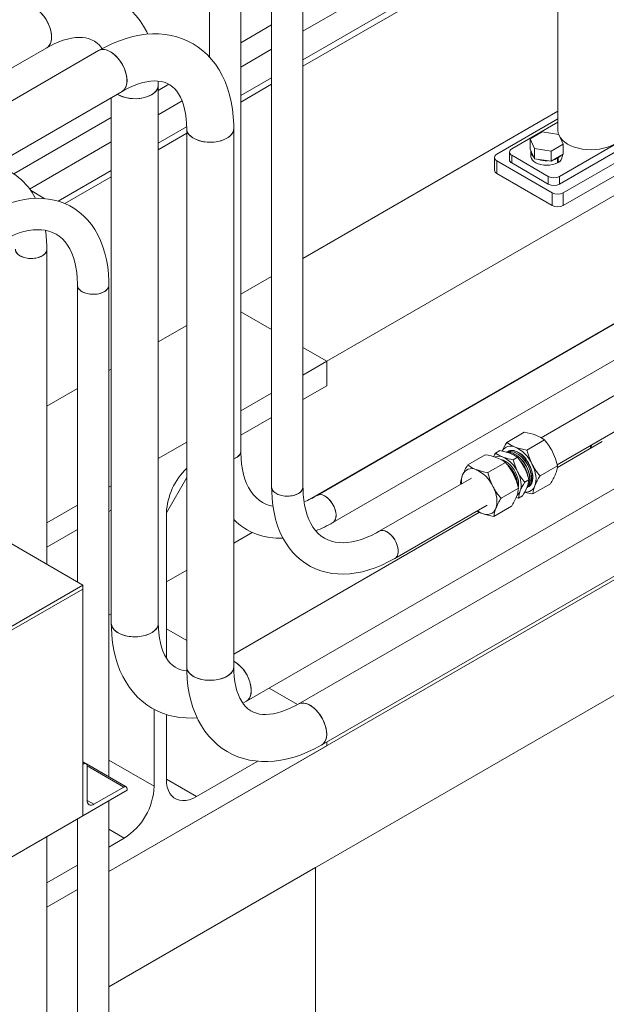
# Model space of a CAD drawing. Header units: millimetres. Extents: x 450 to 25135, y 150 to 17673.
# Tile 433 of 463: x 23046 to 23420, y 12470 to 13097. Entities that reach past the tile are written whole.
import ezdxf

# ---------------------------------------------------------------- set-up
doc = ezdxf.new("R2010")
doc.units = ezdxf.units.MM
doc.linetypes.add('SLD-Centrada-doble', pattern=[12.7, 6.35, -1.27, 1.27, -1.27, 1.27, -1.27])
doc.linetypes.add('SLD-Continua', pattern=[0])
doc.layers.add('COTAS', color=1, linetype='SLD-Continua')
doc.layers.add('OCULTA', color=8, linetype='SLD-Continua')

msp = doc.modelspace()

# ---------------------------------------------------------------- linework, layer by layer
at = {"color": 7, "linetype": 'SLD-Continua', "lineweight": 18, "ltscale": 30}
for p, q in [((23167.42, 13165.3), (23167.42, 13073.53)), ((23187.42, 12822.31), (23187.42, 13165.3)), ((23207.02, 13142.45), (23207.02, 12799.46)), ((23227.02, 12799.46), (23227.02, 13142.45)), ((22087.07, 12515.83), (23063.65, 13079.46)), ((23096.74, 13077.69), (22089.09, 12496.14)), ((23134.79, 13055.69), (23134.76, 13058.27)), ((23134.79, 12712.7), (23134.79, 13055.69)), ((22104.04, 12470.12), (23111.74, 13051.71)), ((23104.79, 13047.71), (23104.79, 12712.7)), ((23152.88, 13027.93), (23152.88, 12684.95)), ((23182.88, 12684.95), (23182.88, 13027.93)), ((23063.68, 12750.14), (23063.68, 12950.97)), ((23083.28, 12928.12), (23083.28, 12738.83)), ((23103.28, 12614.77), (23103.28, 12928.12)), ((23436.23, 12909.73), (23236.06, 12794.2)), ((23521.21, 12913.06), (23378.9, 12830.93)), ((23246.06, 12776.88), (23446.23, 12892.4)), ((23389.16, 12813.76), (23531.2, 12895.74)), ((23417.77, 12828.49), (23389.21, 12812.01)), ((23334.41, 12805.25), (23275.66, 12771.35)), ((23190.93, 12662.94), (23432.76, 12802.51)), ((23465.85, 12800.74), (23224.02, 12661.17)), ((23285.66, 12754.03), (23344.4, 12787.93)), ((23339.62, 12783.39), (23182.88, 12692.93)), ((23239.02, 12635.19), (23480.85, 12774.76)), ((23188.71, 12661.73), (23190.93, 12662.94)), ((23103.28, 11502.06), (23103.28, 12599.58)), ((23083.28, 12588.04), (23083.28, 11502.06)), ((23063.68, 11524.91), (23063.68, 12576.73))]:
    msp.add_line(p, q, dxfattribs=at)
at = {"color": 7, "linetype": 'SLD-Continua', "lineweight": 18, "ltscale": 30, "flags": 128}
for points in [[(23128.13, 13088.15), (23127.45, 13089.62), (23125.4, 13093.29), (23123.13, 13096.71), (23120.65, 13099.86), (23117.98, 13102.75), (23115.12, 13105.36), (23112.09, 13107.69), (23108.91, 13109.74), (23105.58, 13111.51), (23102.11, 13113), (23098.52, 13114.2), (23094.81, 13115.11), (23091, 13115.73), (23087.08, 13116.06), (23083.07, 13116.1), (23078.97, 13115.84), (23074.79, 13115.27), (23070.54, 13114.4), (23066.25, 13113.23), (23061.91, 13111.75), (23057.56, 13109.98), (23053.21, 13107.91), (23048.66, 13105.45)], [(23066.76, 13086.33), (23066.64, 13088.27), (23066.27, 13090.31), (23065.66, 13092.4), (23064.83, 13094.49), (23063.8, 13096.54), (23062.58, 13098.49), (23061.22, 13100.29), (23059.74, 13101.91), (23058.17, 13103.31), (23056.56, 13104.46), (23054.94, 13105.33), (23053.34, 13105.89), (23051.82, 13106.14), (23050.39, 13106.06), (23049.1, 13105.67), (23048.66, 13105.44)], [(23048.66, 13105.45), (23049.72, 13105.91), (23051.09, 13106.14), (23052.57, 13106.05), (23054.14, 13105.65), (23055.75, 13104.93), (23057.37, 13103.92), (23058.97, 13102.64), (23060.49, 13101.13), (23061.92, 13099.41), (23063.21, 13097.53), (23064.34, 13095.53), (23065.27, 13093.45), (23065.99, 13091.36), (23066.48, 13089.28), (23066.73, 13087.29), (23066.73, 13085.41), (23066.48, 13083.7), (23065.99, 13082.2), (23065.27, 13080.93), (23064.34, 13079.94), (23063.65, 13079.46)], [(23063.64, 13079.46), (23063.8, 13079.55), (23064.83, 13080.4), (23065.66, 13081.53), (23066.27, 13082.92), (23066.64, 13084.53), (23066.76, 13086.33)], [(23063.65, 13079.46), (23065.28, 13080.37), (23068.33, 13081.92), (23071.29, 13083.21), (23074.14, 13084.26), (23076.88, 13085.06), (23079.48, 13085.64), (23081.93, 13085.98), (23084.24, 13086.12), (23086.41, 13086.05), (23088.44, 13085.79), (23090.35, 13085.33), (23092.19, 13084.65), (23094, 13083.7), (23095.77, 13082.43), (23097.21, 13081.08), (23098.5, 13079.56), (23098.96, 13078.9)], [(23182.88, 13027.93), (23182.84, 13030.62), (23182.58, 13035.54), (23182.05, 13040.34), (23181.27, 13045.01), (23180.22, 13049.52), (23178.91, 13053.84), (23177.35, 13057.97), (23175.53, 13061.87), (23173.49, 13065.54), (23171.22, 13068.96), (23168.74, 13072.11), (23166.06, 13075), (23163.2, 13077.61), (23160.18, 13079.94), (23156.99, 13081.99), (23153.66, 13083.76), (23150.19, 13085.25), (23146.6, 13086.45), (23142.9, 13087.36), (23139.08, 13087.98), (23135.16, 13088.31), (23131.15, 13088.35), (23127.05, 13088.08), (23122.87, 13087.52), (23118.63, 13086.65), (23114.33, 13085.48), (23110, 13084), (23105.65, 13082.23), (23101.29, 13080.16), (23096.74, 13077.69)], [(23114.84, 13058.58), (23114.72, 13060.52), (23114.35, 13062.56), (23113.74, 13064.65), (23112.91, 13066.74), (23111.88, 13068.79), (23110.67, 13070.73), (23109.31, 13072.54), (23107.82, 13074.16), (23106.26, 13075.56), (23104.64, 13076.71), (23103.02, 13077.57), (23101.43, 13078.14), (23099.9, 13078.39), (23098.47, 13078.31), (23097.18, 13077.92), (23096.74, 13077.69)], [(23096.74, 13077.69), (23097.81, 13078.16), (23099.17, 13078.39), (23100.65, 13078.3), (23102.22, 13077.89), (23103.83, 13077.18), (23105.45, 13076.17), (23107.05, 13074.89), (23108.58, 13073.38), (23110, 13071.66), (23111.3, 13069.78), (23112.42, 13067.77), (23113.36, 13065.7), (23114.08, 13063.6), (23114.57, 13061.53), (23114.81, 13059.54), (23114.81, 13057.66), (23114.57, 13055.95), (23114.08, 13054.45), (23113.36, 13053.18), (23112.42, 13052.19), (23111.74, 13051.71)], [(23108.62, 13049.91), (23110.03, 13049.11), (23111.88, 13048.33), (23113.92, 13047.72), (23116.1, 13047.3), (23118.36, 13047.07), (23120.66, 13047.04), (23122.93, 13047.22), (23125.13, 13047.6), (23127.21, 13048.16), (23129.11, 13048.9), (23130.8, 13049.8), (23132.23, 13050.84), (23133.36, 13051.99), (23134.18, 13053.23), (23134.66, 13054.53), (23134.79, 13055.69)], [(23111.73, 13051.71), (23111.88, 13051.8), (23112.91, 13052.65), (23113.74, 13053.78), (23114.35, 13055.17), (23114.72, 13056.78), (23114.84, 13058.58)], [(23111.74, 13051.71), (23113.36, 13052.62), (23116.41, 13054.17), (23119.37, 13055.46), (23122.23, 13056.51), (23124.96, 13057.31), (23127.56, 13057.88), (23130.02, 13058.23), (23132.33, 13058.37), (23134.49, 13058.3), (23136.52, 13058.04), (23138.44, 13057.58), (23140.28, 13056.9), (23142.08, 13055.95), (23143.86, 13054.68), (23145.29, 13053.33), (23146.58, 13051.81), (23147.75, 13050.12), (23148.92, 13048.03), (23149.94, 13045.73), (23150.82, 13043.21), (23151.56, 13040.47), (23152.14, 13037.52), (23152.56, 13034.36), (23152.81, 13031), (23152.88, 13027.93)], [(23134.79, 13055.69), (23134.79, 13055.52), (23134.57, 13054.2), (23134.01, 13052.92), (23133.11, 13051.7), (23131.9, 13050.57), (23130.4, 13049.56)], [(23152.88, 13027.93), (23153.01, 13026.78), (23153.49, 13025.48), (23154.31, 13024.24), (23155.45, 13023.09), (23156.87, 13022.05), (23158.56, 13021.15), (23160.46, 13020.41), (23162.54, 13019.84), (23164.74, 13019.47), (23167.02, 13019.29), (23169.31, 13019.32), (23171.57, 13019.54), (23173.75, 13019.97), (23175.79, 13020.58), (23177.64, 13021.36), (23179.27, 13022.3), (23180.62, 13023.37), (23181.68, 13024.55), (23182.42, 13025.8), (23182.81, 13027.11), (23182.88, 13027.93)], [(23178.48, 13021.81), (23176.74, 13020.95), (23174.79, 13020.25), (23172.68, 13019.73), (23170.45, 13019.41), (23168.17, 13019.28), (23165.87, 13019.36), (23163.63, 13019.63), (23161.48, 13020.1), (23159.48, 13020.76), (23157.69, 13021.58), (23156.12, 13022.56), (23154.84, 13023.65), (23153.86, 13024.85), (23153.21, 13026.12), (23152.9, 13027.44), (23152.88, 13027.93)], [(23182.88, 13027.93), (23182.88, 13027.77), (23182.66, 13026.45), (23182.09, 13025.17), (23181.19, 13023.95), (23179.98, 13022.82), (23178.48, 13021.81)], [(23103.28, 12928.12), (23103.24, 12930.66), (23102.99, 12935.36), (23102.49, 12939.93), (23101.73, 12944.35), (23100.73, 12948.61), (23099.48, 12952.69), (23097.98, 12956.57), (23096.25, 12960.23), (23094.29, 12963.65), (23092.11, 12966.82), (23089.73, 12969.74), (23087.16, 12972.38), (23084.41, 12974.75), (23081.5, 12976.84), (23078.44, 12978.66), (23075.23, 12980.19), (23071.88, 12981.44), (23068.42, 12982.4), (23064.83, 12983.07), (23061.14, 12983.45), (23057.34, 12983.54), (23053.45, 12983.34), (23049.48, 12982.83), (23045.44, 12982.03), (23041.34, 12980.92), (23037.2, 12979.52), (23033.04, 12977.82), (23028.87, 12975.84), (23024.64, 12973.54)], [(23034.64, 12956.22), (23036.38, 12957.2), (23039.68, 12958.87), (23042.91, 12960.28), (23046.06, 12961.44), (23049.12, 12962.34), (23052.07, 12962.99), (23054.91, 12963.39), (23057.63, 12963.55), (23060.23, 12963.47), (23062.71, 12963.16), (23065.08, 12962.6), (23067.36, 12961.8), (23069.55, 12960.72), (23071.64, 12959.34), (23073.6, 12957.68), (23075.38, 12955.76), (23076.97, 12953.61), (23078.38, 12951.25), (23079.61, 12948.68), (23080.67, 12945.89), (23081.56, 12942.9), (23082.27, 12939.7), (23082.79, 12936.31), (23083.13, 12932.73), (23083.27, 12929.19), (23083.28, 12928.12)], [(23043.68, 12951.07), (23043.82, 12950.01), (23044.31, 12948.95), (23045.14, 12947.97), (23046.28, 12947.09), (23047.69, 12946.35), (23049.31, 12945.78), (23051.09, 12945.39), (23052.97, 12945.21), (23054.87, 12945.24), (23056.72, 12945.47), (23058.47, 12945.9), (23060.05, 12946.52), (23061.39, 12947.29), (23062.46, 12948.2), (23063.21, 12949.21), (23063.61, 12950.28), (23063.68, 12950.97)], [(23060.75, 12946.89), (23059.29, 12946.19), (23057.62, 12945.66), (23055.81, 12945.33), (23053.92, 12945.2), (23052.02, 12945.28), (23050.19, 12945.56), (23048.48, 12946.04), (23046.95, 12946.7), (23045.67, 12947.51), (23044.69, 12948.45), (23044.02, 12949.48), (23043.71, 12950.56), (23043.68, 12950.96)], [(23083.28, 12928.12), (23083.35, 12927.43), (23083.75, 12926.36), (23084.5, 12925.35), (23085.57, 12924.44), (23086.91, 12923.66), (23088.49, 12923.05), (23090.23, 12922.62), (23092.09, 12922.38), (23093.99, 12922.36), (23095.87, 12922.54), (23097.65, 12922.92), (23099.27, 12923.5), (23100.68, 12924.23), (23101.82, 12925.11), (23102.65, 12926.1), (23103.14, 12927.16), (23103.28, 12928.12)], [(23103.28, 12928.12), (23103.25, 12927.7), (23102.94, 12926.62), (23102.27, 12925.59), (23101.28, 12924.66), (23100, 12923.84), (23098.48, 12923.19), (23096.77, 12922.71), (23094.94, 12922.42), (23093.04, 12922.35), (23091.15, 12922.48), (23089.34, 12922.81), (23087.67, 12923.34), (23086.21, 12924.03)], [(23187.42, 12822.32), (23187.35, 12821.62), (23186.95, 12820.55), (23186.2, 12819.54), (23185.13, 12818.64), (23183.79, 12817.86), (23182.88, 12817.47)], [(23207.87, 12787.3), (23205.62, 12787.82), (23203.34, 12788.63), (23201.15, 12789.71), (23199.06, 12791.08), (23197.1, 12792.75), (23195.32, 12794.67), (23193.73, 12796.81), (23192.33, 12799.18), (23191.09, 12801.75), (23190.03, 12804.54), (23189.15, 12807.53), (23188.44, 12810.72), (23187.91, 12814.12), (23187.57, 12817.69), (23187.43, 12821.24), (23187.42, 12822.31)], [(23184.49, 12818.23), (23183.03, 12817.53), (23182.88, 12817.47)], [(23207.02, 12799.46), (23207.06, 12796.91), (23207.31, 12792.21), (23207.81, 12787.64), (23208.57, 12783.22), (23209.57, 12778.96), (23210.82, 12774.88), (23212.32, 12771), (23214.05, 12767.34), (23216.01, 12763.92), (23218.19, 12760.75), (23220.57, 12757.84), (23223.14, 12755.19), (23225.89, 12752.82), (23228.8, 12750.73), (23231.86, 12748.92), (23235.07, 12747.38), (23238.42, 12746.14), (23241.88, 12745.18), (23245.47, 12744.5), (23249.16, 12744.12), (23252.96, 12744.03), (23256.85, 12744.23), (23260.82, 12744.74), (23264.86, 12745.54), (23268.96, 12746.65), (23273.1, 12748.05), (23277.26, 12749.75), (23281.43, 12751.73), (23285.66, 12754.03)], [(23207.02, 12799.46), (23207.16, 12798.5), (23207.65, 12797.44), (23208.48, 12796.45), (23209.62, 12795.57), (23211.03, 12794.84), (23212.65, 12794.26), (23214.43, 12793.88), (23216.31, 12793.7), (23218.21, 12793.73), (23220.07, 12793.96), (23221.81, 12794.39), (23223.39, 12795.01), (23224.73, 12795.78), (23225.8, 12796.69), (23226.55, 12797.7), (23226.95, 12798.77), (23227.02, 12799.46)], [(23224.09, 12795.38), (23222.63, 12794.68), (23220.96, 12794.15), (23219.15, 12793.82), (23217.26, 12793.69), (23215.36, 12793.76), (23213.53, 12794.05), (23211.82, 12794.53), (23210.3, 12795.19), (23209.02, 12796), (23208.03, 12796.93), (23207.36, 12797.96), (23207.05, 12799.04), (23207.02, 12799.46)], [(23275.66, 12771.35), (23273.92, 12770.37), (23270.62, 12768.7), (23267.39, 12767.29), (23264.24, 12766.14), (23261.18, 12765.24), (23258.23, 12764.59), (23255.39, 12764.18), (23252.67, 12764.02), (23250.07, 12764.1), (23247.59, 12764.41), (23245.22, 12764.97), (23242.94, 12765.77), (23240.75, 12766.85), (23238.66, 12768.23), (23236.7, 12769.89), (23234.92, 12771.81), (23233.33, 12773.96), (23231.92, 12776.32), (23230.69, 12778.9), (23229.63, 12781.68), (23228.74, 12784.67), (23228.03, 12787.87), (23227.51, 12791.26), (23227.17, 12794.84), (23227.03, 12798.38), (23227.02, 12799.46)], [(23246.06, 12776.88), (23246.62, 12777.29), (23247.35, 12778.17), (23247.85, 12779.33), (23248.1, 12780.7), (23248.1, 12782.26), (23247.85, 12783.93), (23247.35, 12785.66), (23246.62, 12787.38), (23245.69, 12789.04), (23244.6, 12790.57), (23243.38, 12791.92), (23242.07, 12793.04), (23240.73, 12793.89), (23239.4, 12794.44), (23238.13, 12794.67), (23236.96, 12794.56), (23236.07, 12794.21)], [(23246.06, 12776.88), (23246.41, 12777.11), (23247.19, 12777.92), (23247.75, 12779.01), (23248.06, 12780.34), (23248.13, 12781.85), (23247.94, 12783.5), (23247.5, 12785.22), (23246.82, 12786.95), (23245.94, 12788.64), (23244.89, 12790.21), (23243.69, 12791.61), (23242.4, 12792.79), (23241.06, 12793.71)], [(23275.67, 12771.35), (23276.56, 12771.71), (23277.72, 12771.81), (23278.99, 12771.59), (23280.32, 12771.04), (23281.67, 12770.19), (23282.97, 12769.07), (23284.2, 12767.72), (23285.29, 12766.19), (23286.22, 12764.53), (23286.95, 12762.8), (23287.45, 12761.07), (23287.7, 12759.4), (23287.7, 12757.85), (23287.45, 12756.47), (23286.95, 12755.32), (23286.22, 12754.43), (23285.66, 12754.03)], [(23285.66, 12754.03), (23286.01, 12754.26), (23286.79, 12755.07), (23287.34, 12756.16), (23287.66, 12757.49), (23287.72, 12759), (23287.53, 12760.65), (23287.09, 12762.37), (23286.42, 12764.1), (23285.54, 12765.78), (23284.48, 12767.35), (23283.29, 12768.75), (23282, 12769.93), (23280.66, 12770.85)], [(23104.79, 12712.7), (23104.83, 12710.01), (23105.1, 12705.09), (23105.62, 12700.29), (23106.41, 12695.62), (23107.45, 12691.12), (23108.76, 12686.79), (23110.33, 12682.66), (23112.14, 12678.76), (23114.18, 12675.09), (23116.45, 12671.67), (23118.93, 12668.52), (23121.61, 12665.63), (23124.47, 12663.02), (23127.5, 12660.69), (23130.68, 12658.64), (23134.01, 12656.87), (23137.48, 12655.38), (23141.07, 12654.18), (23144.78, 12653.27), (23148.59, 12652.65), (23152.51, 12652.32), (23156.52, 12652.28), (23159.54, 12652.48)], [(23104.79, 12712.69), (23104.86, 12711.87), (23105.26, 12710.56), (23105.99, 12709.31), (23107.05, 12708.13), (23108.41, 12707.06), (23110.03, 12706.12), (23111.88, 12705.34), (23113.92, 12704.73), (23116.1, 12704.31), (23118.36, 12704.08), (23120.66, 12704.05), (23122.93, 12704.23), (23125.13, 12704.61), (23127.21, 12705.17), (23129.11, 12705.91), (23130.8, 12706.81), (23132.23, 12707.85), (23133.36, 12709), (23134.18, 12710.24), (23134.66, 12711.54), (23134.79, 12712.7)], [(23109.19, 12706.57), (23107.69, 12707.58), (23106.48, 12708.71), (23105.58, 12709.93), (23105.02, 12711.21), (23104.8, 12712.53), (23104.79, 12712.7)], [(23134.79, 12712.7), (23134.77, 12712.2), (23134.46, 12710.89), (23133.81, 12709.61), (23132.83, 12708.42), (23131.55, 12707.32), (23129.99, 12706.34), (23128.19, 12705.52), (23126.19, 12704.87), (23124.05, 12704.39), (23121.8, 12704.12), (23119.51, 12704.04), (23117.22, 12704.17), (23115, 12704.49), (23112.88, 12705.01), (23110.93, 12705.71), (23109.19, 12706.57)], [(23152.91, 12682.37), (23151.15, 12682.59), (23149.24, 12683.05), (23147.39, 12683.73), (23145.59, 12684.68), (23143.81, 12685.95), (23142.38, 12687.3), (23141.09, 12688.82), (23139.92, 12690.51), (23138.75, 12692.6), (23137.73, 12694.9), (23136.85, 12697.42), (23136.11, 12700.16), (23135.53, 12703.11), (23135.11, 12706.27), (23134.86, 12709.63), (23134.79, 12712.7)], [(23152.88, 12684.94), (23153.01, 12683.79), (23153.49, 12682.49), (23154.31, 12681.25), (23155.45, 12680.1), (23156.87, 12679.06), (23158.56, 12678.16), (23160.46, 12677.42), (23162.54, 12676.86), (23164.74, 12676.48), (23167.02, 12676.3), (23169.31, 12676.33), (23171.57, 12676.56), (23173.75, 12676.98), (23175.79, 12677.59), (23177.64, 12678.37), (23179.27, 12679.31), (23180.62, 12680.38), (23181.68, 12681.56), (23182.42, 12682.81), (23182.81, 12684.12), (23182.88, 12684.96)], [(23152.88, 12684.95), (23152.91, 12682.26), (23153.18, 12677.34), (23153.7, 12672.54), (23154.49, 12667.87), (23155.54, 12663.36), (23156.85, 12659.04), (23158.41, 12654.91), (23160.22, 12651.01), (23162.27, 12647.34), (23164.54, 12643.92), (23167.02, 12640.77), (23169.69, 12637.88), (23172.55, 12635.27), (23175.58, 12632.94), (23178.76, 12630.89), (23182.1, 12629.12), (23185.56, 12627.63), (23189.15, 12626.43), (23192.86, 12625.52), (23196.67, 12624.9), (23200.59, 12624.57), (23204.61, 12624.53), (23208.71, 12624.8), (23212.89, 12625.36), (23217.13, 12626.23), (23221.43, 12627.4), (23225.76, 12628.88), (23230.11, 12630.65), (23234.46, 12632.72), (23239.02, 12635.19)], [(23178.48, 12678.82), (23176.74, 12677.96), (23174.79, 12677.26), (23172.68, 12676.74), (23170.45, 12676.42), (23168.17, 12676.29), (23165.87, 12676.37), (23163.63, 12676.64), (23161.48, 12677.11), (23159.48, 12677.77), (23157.69, 12678.59), (23156.12, 12679.57), (23154.84, 12680.66), (23153.86, 12681.86), (23153.21, 12683.13), (23152.9, 12684.45), (23152.88, 12684.95)], [(23182.88, 12684.95), (23182.88, 12684.78), (23182.66, 12683.46), (23182.09, 12682.18), (23181.19, 12680.96), (23179.98, 12679.83), (23178.48, 12678.82)], [(23182.88, 12688.48), (23184.25, 12687.67), (23185.85, 12686.46), (23187.4, 12685), (23188.85, 12683.33), (23190.18, 12681.48), (23191.35, 12679.51), (23192.34, 12677.45), (23193.11, 12675.35), (23193.66, 12673.27), (23193.97, 12671.25), (23194.03, 12669.34), (23193.85, 12667.59), (23193.42, 12666.03), (23192.75, 12664.7), (23191.87, 12663.63), (23190.93, 12662.94)], [(23224.02, 12661.17), (23222.4, 12660.26), (23219.35, 12658.71), (23216.39, 12657.42), (23213.53, 12656.37), (23210.8, 12655.57), (23208.2, 12655), (23205.74, 12654.65), (23203.43, 12654.51), (23201.27, 12654.58), (23199.24, 12654.84), (23197.32, 12655.3), (23195.48, 12655.98), (23193.67, 12656.93), (23191.9, 12658.2), (23190.46, 12659.55), (23189.17, 12661.07), (23188, 12662.76), (23186.84, 12664.85), (23185.82, 12667.15), (23184.93, 12669.67), (23184.2, 12672.41), (23183.62, 12675.36), (23183.2, 12678.52), (23182.95, 12681.88), (23182.88, 12684.95)], [(23190.93, 12662.94), (23191.08, 12663.02), (23192.11, 12663.87), (23192.94, 12665.01), (23193.55, 12666.4), (23193.92, 12668.01), (23194.04, 12669.81)], [(23242.12, 12642.06), (23242, 12644), (23241.63, 12646.04), (23241.02, 12648.13), (23240.19, 12650.22), (23239.16, 12652.26), (23237.95, 12654.21), (23236.58, 12656.01), (23235.1, 12657.64), (23233.54, 12659.04), (23231.92, 12660.18), (23230.3, 12661.05), (23228.71, 12661.61), (23227.18, 12661.86), (23225.75, 12661.79), (23224.46, 12661.39), (23224.02, 12661.17)], [(23224.03, 12661.17), (23224.77, 12661.52), (23226.1, 12661.83), (23227.55, 12661.83), (23229.1, 12661.5), (23230.71, 12660.86), (23232.33, 12659.92), (23233.93, 12658.71), (23235.48, 12657.25), (23236.94, 12655.58), (23238.27, 12653.73), (23239.44, 12651.76), (23240.42, 12649.7), (23241.2, 12647.6), (23241.74, 12645.52), (23242.05, 12643.5), (23242.12, 12641.59), (23241.93, 12639.84), (23241.5, 12638.28), (23240.84, 12636.95), (23239.95, 12635.88), (23239.02, 12635.19)], [(23239.02, 12635.19), (23239.16, 12635.27), (23240.19, 12636.12), (23241.02, 12637.26), (23241.63, 12638.64), (23242, 12640.26), (23242.12, 12642.06)]]:
    msp.add_lwpolyline(points, dxfattribs=at)
at = {"color": 7, "linetype": 'SLD-Continua', "lineweight": 18, "ltscale": 900}
for centre, radius, start, end in [((23119.83, 13069.6), 22.65, 240.34408, 297.82688), ((23019.43, 12964.88), 41.41, 26.71075, 74.55935), ((22987.51, 12951.75), 76.17, 359.40896, 8.5874), ((23058.75, 12951.42), 4.95, 293.85936, 354.78193), ((23088.08, 12928.47), 4.82, 184.28098, 247.07638), ((23182.49, 12822.76), 4.95, 293.85686, 354.80959), ((23222.09, 12799.9), 4.95, 293.85686, 354.80959), ((23206.3, 12844.45), 58.4, 291.48201, 300.64079), ((23238.16, 12789.86), 4.82, 52.94931, 115.74889), ((23211.96, 12808.46), 41.59, 225.62941, 273.20091), ((23207.22, 12842.96), 76.65, 291.36242, 300.44678), ((23277.76, 12767.01), 4.82, 52.94931, 115.74889), ((23171.4, 12668.95), 22.65, 2.16798, 59.56854)]:
    msp.add_arc(centre, radius, start, end, dxfattribs=at)
at = {"layer": 'COTAS', "linetype": 'SLD-Continua', "lineweight": 18, "ltscale": 30}
for p, q in [((23356.93, 12827.95), (23368.11, 12834.4)), ((23369.8, 12823.09), (23380.98, 12829.54)), ((23349.82, 12821.19), (23352.43, 12822.7)), ((23356.98, 12821.68), (23357.37, 12822.04)), ((23357.17, 12821.62), (23357.88, 12822.15)), ((23357.78, 12822.21), (23357.69, 12822.16)), ((23343.23, 12820.04), (23332.05, 12813.59)), ((23361.08, 12816.94), (23363.7, 12818.45)), ((23356.11, 12815.18), (23344.93, 12808.73)), ((23378.16, 12806.67), (23389.34, 12813.12)), ((23368.4, 12802.57), (23371.02, 12804.08)), ((23327.73, 12801.4), (23327.54, 12802.04)), ((23364.47, 12798.77), (23353.29, 12792.31)), ((23370.16, 12799.33), (23370.29, 12799.41)), ((23370.76, 12799.58), (23370.81, 12799.62)), ((23373.65, 12795.11), (23384.83, 12801.57)), ((23364.45, 12792.46), (23362.88, 12792.77)), ((23364.45, 12792.46), (23367.07, 12793.97)), ((23359.96, 12787.21), (23348.78, 12780.76))]:
    msp.add_line(p, q, dxfattribs=at)
at = {"layer": 'COTAS', "linetype": 'SLD-Continua', "lineweight": 18, "ltscale": 30, "flags": 128}
for points in [[(23380.98, 12829.54), (23378.56, 12831.15), (23375.55, 12832.55)], [(23352.43, 12822.7), (23355.83, 12822.03), (23358.95, 12821.08)], [(23371.59, 12800.72), (23372.35, 12801.98), (23372.83, 12804.34), (23372.69, 12807.17), (23371.93, 12810.19), (23370.61, 12813.23), (23368.79, 12816.13), (23366.63, 12818.6), (23364.26, 12820.53), (23361.79, 12821.79), (23359.47, 12822.26), (23357.4, 12821.93), (23356.82, 12821.53)], [(23356.93, 12827.95), (23359.35, 12826.34), (23362.35, 12824.94)], [(23357.01, 12821.67), (23357.27, 12821.85), (23359.33, 12822.18), (23361.65, 12821.71), (23364.13, 12820.45), (23366.5, 12818.53), (23368.65, 12816.05), (23370.48, 12813.15), (23371.8, 12810.11), (23372.55, 12807.09), (23372.7, 12804.26), (23372.21, 12801.9), (23371.15, 12800.13), (23369.78, 12799.2)], [(23357.78, 12822.21), (23357.44, 12821.98), (23357.38, 12821.94)], [(23357.64, 12822.22), (23359.94, 12822.88), (23360.24, 12822.89)], [(23357.64, 12822.22), (23359.19, 12822.78), (23360.54, 12822.84), (23362.04, 12822.56), (23363.56, 12821.95), (23365.14, 12821.02), (23366.65, 12819.82), (23368.13, 12818.34), (23369.47, 12816.69), (23370.69, 12814.82), (23371.69, 12812.9), (23372.51, 12810.87), (23373.08, 12808.89), (23373.4, 12806.92), (23373.46, 12805.11), (23373.26, 12803.42), (23372.81, 12801.98), (23372.1, 12800.76), (23371.18, 12799.86), (23370.73, 12799.62)], [(23360.24, 12822.89), (23362.12, 12822.58), (23363.66, 12821.96), (23365.22, 12821.03), (23366.75, 12819.81), (23368.21, 12818.35), (23369.56, 12816.67), (23370.76, 12814.83), (23371.78, 12812.87), (23372.58, 12810.87), (23373.15, 12808.87), (23373.46, 12806.92), (23373.52, 12805.09), (23373.31, 12803.43), (23372.85, 12801.98), (23372.14, 12800.78), (23371.21, 12799.87), (23370.79, 12799.65)], [(23364.31, 12821.49), (23363.56, 12821.94), (23362, 12822.55)], [(23369.8, 12823.09), (23371.12, 12818.64), (23372.97, 12814.3)], [(23389.34, 12813.12), (23388.03, 12817.57), (23386.17, 12821.92)], [(23410.44, 12824.26), (23410.38, 12824.67), (23410.29, 12825.96)], [(23410.94, 12826.33), (23410.78, 12824.6), (23410.78, 12824.46)], [(23348.51, 12818.86), (23349.17, 12820.08), (23349.82, 12821.19)], [(23349.82, 12821.19), (23351.94, 12819.78), (23354.57, 12818.55)], [(23356.11, 12815.18), (23353.69, 12816.8), (23350.68, 12818.2)], [(23353.75, 12816.87), (23354.84, 12816.54), (23356.28, 12815.85), (23357.72, 12814.87), (23359.11, 12813.63), (23360.41, 12812.17), (23361.59, 12810.53), (23362.61, 12808.76), (23363.43, 12806.92), (23364.03, 12805.06), (23364.4, 12803.24), (23364.52, 12801.51), (23364.39, 12799.92), (23364.31, 12799.51)], [(23369.98, 12799.43), (23370.22, 12799.59), (23371.29, 12801.37), (23371.77, 12803.73), (23371.63, 12806.56), (23370.87, 12809.57), (23369.55, 12812.61), (23367.72, 12815.52), (23365.57, 12817.99), (23363.2, 12819.92), (23360.73, 12821.18), (23358.41, 12821.65), (23357.55, 12821.51)], [(23357.67, 12821.47), (23358.27, 12821.57), (23360.59, 12821.1), (23363.06, 12819.84), (23365.44, 12817.91), (23367.59, 12815.44), (23369.42, 12812.54), (23370.74, 12809.5), (23371.49, 12806.48), (23371.64, 12803.65), (23371.15, 12801.29), (23370.09, 12799.52), (23369.91, 12799.39)], [(23361.08, 12816.94), (23362.23, 12813.05), (23363.86, 12809.24)], [(23363.7, 12818.45), (23366.13, 12815.3), (23368.24, 12811.77)], [(23364.69, 12817.17), (23364.8, 12817.08), (23366.8, 12814.79), (23368.49, 12812.11), (23369.72, 12809.29), (23370.42, 12806.51), (23370.44, 12806.04)], [(23332.05, 12813.59), (23334.47, 12811.98), (23337.48, 12810.58)], [(23363.93, 12800.58), (23363.86, 12802.07), (23363.1, 12805.09), (23361.78, 12808.13), (23359.96, 12811.03), (23357.8, 12813.51), (23356.74, 12814.37)], [(23357.13, 12813.87), (23357.67, 12813.43), (23359.82, 12810.96), (23361.65, 12808.05), (23362.97, 12805.01), (23363.72, 12802), (23363.77, 12801.14)], [(23374.9, 12800.31), (23375.32, 12801.71), (23375.55, 12803.26), (23375.58, 12804.95), (23375.43, 12806.74), (23375.08, 12808.6), (23374.55, 12810.5), (23373.84, 12812.41), (23372.97, 12814.3)], [(23344.93, 12808.73), (23346.24, 12804.29), (23348.1, 12799.94)], [(23364.47, 12798.77), (23363.15, 12803.21), (23361.3, 12807.56)], [(23363.86, 12809.24), (23364.62, 12807.59), (23365.24, 12805.92), (23365.7, 12804.26), (23366.01, 12802.63), (23366.14, 12801.06), (23366.11, 12799.59), (23365.91, 12798.23), (23365.54, 12797)], [(23348.1, 12799.94), (23348.97, 12798.06), (23349.68, 12796.15), (23350.21, 12794.24), (23350.55, 12792.38), (23350.71, 12790.59), (23350.67, 12788.91), (23350.44, 12787.35), (23350.02, 12785.95)], [(23370.24, 12799.36), (23370.04, 12799.25), (23369.78, 12799.2)], [(23373.65, 12795.11), (23369.77, 12795.88), (23368.4, 12796.3)], [(23348.78, 12780.76), (23344.89, 12781.52), (23341.33, 12782.6)]]:
    msp.add_lwpolyline(points, dxfattribs=at)
at = {"layer": 'COTAS', "linetype": 'SLD-Continua', "lineweight": 18, "ltscale": 900}
for centre, radius, start, end in [((23363.17, 12798.57), 36.17, 69.98173, 82.1578), ((23352.46, 12804.54), 37.93, 27.26412, 41.23494), ((23391.53, 12806.29), 40.83, 147.95528, 156.77494), ((23359.49, 12819.41), 6.22, 62.61107, 151.15632), ((23360.23, 12818.37), 4.47, 66.33287, 128.82381), ((23360.2, 12817.35), 5.5, 70.91636, 117.78559), ((23360, 12818.35), 4.45, 104.44965, 118.43063), ((23360.2, 12816.64), 6.18, 73.13036, 96.4437), ((23353.14, 12805.12), 21.85, 24.82798, 65.05844), ((23374.74, 12858.92), 36.17, 249.98173, 262.1578), ((23338.3, 12784.21), 36.17, 69.98173, 82.1578), ((23352, 12812.76), 6.34, 66.09633, 111.544), ((23346.5, 12801.21), 19.12, 24.82798, 65.05844), ((23365.4, 12848.29), 31.65, 249.98173, 262.15781), ((23352.59, 12804.03), 18.2, 52.37098, 69.53505), ((23357.93, 12808.97), 14.07, 32.33939, 63.25214), ((23369.35, 12790.43), 43.9, 148.15606, 157.49906), ((23334.62, 12805.04), 6.23, 62.74112, 159.39329), ((23328.26, 12790.76), 21.85, 24.82798, 65.05844), ((23349.86, 12844.57), 36.17, 249.98173, 262.1578), ((23327.58, 12790.18), 37.93, 27.26412, 41.23494), ((23353.7, 12803.91), 16.84, 7.96109, 42.23498), ((23337.56, 12796.36), 34.34, 12.99318, 26.67232), ((23406.69, 12831.67), 37.93, 207.26412, 221.23494), ((23371.62, 12814.62), 17.79, 337.89254, 355.16343), ((23345.51, 12800.48), 18.03, 158.0097, 175.04628), ((23340.7, 12803.07), 12.62, 160.72433, 186.45601), ((23393.36, 12824.45), 33.19, 207.26412, 221.23494), ((23355.59, 12805.37), 15.48, 337.84398, 355.21199), ((23369, 12804.03), 4.17, 309.52063, 348.78431), ((23415.49, 12783.49), 43.94, 148.16025, 157.49487), ((23349.16, 12823.9), 42.09, 327.95429, 337.70083), ((23381.81, 12817.31), 37.93, 207.26412, 221.23494), ((23346.74, 12800.27), 17.79, 337.89254, 355.16343), ((23360.32, 12798.89), 5.55, 306.13937, 340.11268), ((23380.28, 12791.07), 15.88, 158.06668, 174.98929), ((23401.79, 12781.91), 39.27, 148.2578, 157.39733), ((23336.39, 12813.23), 36.22, 327.87282, 337.78231), ((23369.33, 12802.22), 5.89, 262.32798, 341.03304), ((23391.62, 12793.56), 18.04, 158.01115, 175.04482), ((23390.62, 12769.13), 43.94, 148.16025, 157.49487), ((23324.28, 12809.54), 42.09, 327.95429, 337.70083), ((23346.75, 12798.11), 16.43, 237.71996, 250.73231), ((23346.73, 12796.36), 14.77, 234.5163, 248.55445), ((23344.19, 12788.15), 6.23, 242.74112, 339.39329), ((23366.75, 12779.2), 18.04, 158.01115, 175.04482)]:
    msp.add_arc(centre, radius, start, end, dxfattribs=at)
at = {"layer": 'OCULTA', "linetype": 'SLD-Continua', "lineweight": 18, "ltscale": 30}
for p, q in [((23389.57, 13472.17), (23389.57, 13026.7)), ((23814.88, 13210.2), (23242.12, 12879.64)), ((23814.88, 13210.2), (23242.12, 12879.64)), ((23814.88, 13210.2), (23242.12, 12879.64)), ((23814.88, 13210.2), (23242.12, 12879.64)), ((23227.02, 13090.07), (23389.57, 13183.88)), ((23227.02, 13090.07), (23389.57, 13183.88)), ((23227.02, 13090.07), (23389.57, 13183.88)), ((23227.02, 13090.07), (23389.57, 13183.88)), ((23227.02, 13071.85), (23389.57, 13165.66)), ((23227.02, 13067.77), (23389.57, 13161.58)), ((23187.42, 13082.73), (23207.02, 13094.04)), ((23187.42, 13082.73), (23207.02, 13094.04)), ((23187.42, 13082.73), (23207.02, 13094.04)), ((23187.42, 13082.73), (23207.02, 13094.04)), ((23187.42, 13067.21), (23207.02, 13078.52)), ((23187.42, 13067.21), (23207.02, 13078.52)), ((23187.42, 13067.21), (23207.02, 13078.52)), ((23187.42, 13067.21), (23207.02, 13078.52)), ((23134.79, 13052.35), (23141.53, 13056.24)), ((23134.79, 13052.35), (23141.53, 13056.24)), ((23134.79, 13052.35), (23141.53, 13056.24)), ((23134.79, 13052.35), (23141.53, 13056.24)), ((23187.42, 13049), (23207.02, 13060.31)), ((23187.42, 13044.92), (23207.02, 13056.23)), ((23134.79, 13036.84), (23149.98, 13045.6)), ((23134.79, 13036.84), (23149.98, 13045.6)), ((23134.79, 13036.84), (23149.98, 13045.6)), ((23134.79, 13036.84), (23149.98, 13045.6)), ((23389.57, 13039.09), (23227.02, 12945.27)), ((23461.21, 13038.33), (23390.5, 12997.52)), ((23042.64, 12999.17), (23104.79, 13035.04)), ((23042.64, 12999.17), (23104.79, 13035.04)), ((23042.64, 12999.17), (23104.79, 13035.04)), ((23042.64, 12999.17), (23104.79, 13035.04)), ((23134.79, 13018.62), (23152.85, 13029.04)), ((23350.55, 13011.6), (23389.57, 13034.12)), ((23360.09, 13015.07), (23389.57, 13032.08)), ((23461.21, 13033.43), (23390.5, 12992.62)), ((23470.76, 13032), (23392.97, 12987.11)), ((23134.79, 13014.54), (23152.88, 13024.98)), ((23379.53, 13025.88), (23371.77, 13021.41)), ((23390.12, 13024.24), (23379.53, 13025.88)), ((23392.96, 13018.13), (23390.12, 13024.24)), ((23470.76, 13023.84), (23392.97, 12978.94)), ((23052.68, 12989.44), (23104.79, 13019.52)), ((23052.68, 12989.44), (23104.79, 13019.52)), ((23052.68, 12989.44), (23104.79, 13019.52)), ((23052.68, 12989.44), (23104.79, 13019.52)), ((23371.77, 13021.41), (23374.61, 13015.29)), ((23371.77, 13014.87), (23371.77, 13021.41)), ((23385.21, 13013.65), (23392.96, 13018.13)), ((23392.96, 13011.59), (23392.96, 13018.13)), ((23358.63, 13013.03), (23358.63, 13008.13)), ((23383.43, 12997.52), (23360.09, 13010.99)), ((23371.77, 13014.87), (23374.61, 13008.76)), ((23372.37, 13013.23), (23372.37, 13010.38)), ((23374.61, 13015.29), (23385.21, 13013.65)), ((23374.61, 13008.76), (23374.61, 13015.29)), ((23385.21, 13007.12), (23385.21, 13013.65)), ((23385.21, 13007.12), (23392.96, 13011.59)), ((23392.37, 13010.38), (23392.37, 13011.25)), ((23349.08, 13009.56), (23349.08, 13001.39)), ((23385.9, 12987.11), (23350.55, 13007.52)), ((23383.43, 12992.62), (23360.09, 13006.09)), ((23374.61, 13008.76), (23385.21, 13007.12)), ((23389.22, 13009.03), (23388.87, 13009.23)), ((23389.22, 13009.03), (23389.22, 13006.17)), ((23389.22, 13006.66), (23389.65, 13006.42)), ((23389.65, 13009.28), (23389.3, 13009.48)), ((23389.65, 13009.28), (23389.65, 13006.42)), ((23070.85, 12981.72), (23104.79, 13001.31)), ((23385.9, 12978.94), (23350.55, 12999.35)), ((23075.25, 12980.18), (23104.79, 12997.23)), ((23062.49, 12983.31), (23053.2, 12988.67)), ((23062.49, 12983.31), (23053.2, 12988.67)), ((23062.49, 12983.31), (23053.2, 12988.67)), ((23062.49, 12983.31), (23053.2, 12988.67)), ((23207.02, 12933.73), (23187.42, 12922.42)), ((23207.02, 12899.9), (23187.42, 12911.21)), ((23187.42, 12911.21), (23207.02, 12899.9)), ((23207.02, 12899.9), (23187.42, 12911.21)), ((23207.02, 12899.9), (23187.42, 12911.21)), ((23207.02, 12899.9), (23187.42, 12911.21)), ((23187.42, 12911.21), (23207.02, 12899.9)), ((23187.42, 12911.21), (23207.02, 12899.9)), ((23187.42, 12911.21), (23207.02, 12899.9)), ((23429.48, 12906.11), (23230.94, 12791.52)), ((23429.48, 12906.11), (23230.94, 12791.52)), ((23429.48, 12906.11), (23230.94, 12791.52)), ((23429.48, 12906.11), (23230.94, 12791.52)), ((23152.88, 12902.48), (23134.79, 12892.05)), ((23242.12, 12879.64), (23227.02, 12888.36)), ((23227.02, 12888.36), (23242.12, 12879.64)), ((23242.12, 12879.64), (23227.02, 12888.36)), ((23242.12, 12879.64), (23227.02, 12888.36)), ((23242.12, 12879.64), (23227.02, 12888.36)), ((23227.02, 12888.36), (23242.12, 12879.64)), ((23227.02, 12888.36), (23242.12, 12879.64)), ((23227.02, 12888.36), (23242.12, 12879.64)), ((23227.02, 12870.92), (23242.12, 12879.64)), ((23227.02, 12870.92), (23242.12, 12879.64)), ((23227.02, 12870.92), (23242.12, 12879.64)), ((23227.02, 12870.92), (23242.12, 12879.64)), ((23242.12, 12879.64), (23242.12, 12864.12)), ((23242.12, 12879.64), (23242.12, 12864.12)), ((23242.12, 12879.64), (23242.12, 12864.12)), ((23242.12, 12879.64), (23242.12, 12864.12)), ((23242.12, 12879.64), (23242.12, 12864.12)), ((23242.12, 12879.64), (23242.12, 12864.12)), ((23242.12, 12879.64), (23242.12, 12864.12)), ((23242.12, 12879.64), (23242.12, 12864.12)), ((23104.79, 12874.73), (23103.28, 12873.86)), ((23086.56, 12736.93), (22870.62, 12861.56)), ((23083.28, 12862.31), (23063.68, 12851)), ((23242.12, 12864.12), (23227.02, 12855.41)), ((23242.12, 12864.12), (23227.02, 12855.41)), ((23242.12, 12864.12), (23227.02, 12855.41)), ((23242.12, 12864.12), (23227.02, 12855.41)), ((23242.12, 12864.12), (23227.02, 12855.41)), ((23242.12, 12864.12), (23227.02, 12855.41)), ((23242.12, 12864.12), (23227.02, 12855.41)), ((23242.12, 12864.12), (23227.02, 12855.41)), ((23187.42, 12848.07), (23207.02, 12859.38)), ((23187.42, 12848.07), (23207.02, 12859.38)), ((23187.42, 12848.07), (23207.02, 12859.38)), ((23187.42, 12848.07), (23207.02, 12859.38)), ((23207.02, 12843.86), (23187.42, 12832.55)), ((23207.02, 12843.86), (23187.42, 12832.55)), ((23207.02, 12843.86), (23187.42, 12832.55)), ((23207.02, 12843.86), (23187.42, 12832.55)), ((23207.02, 12843.86), (23187.42, 12832.55)), ((23207.02, 12843.86), (23187.42, 12832.55)), ((23207.02, 12843.86), (23187.42, 12832.55)), ((23207.02, 12843.86), (23187.42, 12832.55)), ((23134.79, 12817.69), (23152.88, 12828.13)), ((23134.79, 12817.69), (23152.88, 12828.13)), ((23134.79, 12817.69), (23152.88, 12828.13)), ((23134.79, 12817.69), (23152.88, 12828.13)), ((23139.95, 12783.1), (23152.88, 12805.5)), ((23139.95, 12783.1), (23152.88, 12805.5)), ((23139.95, 12783.1), (23152.88, 12805.5)), ((23139.95, 12783.1), (23152.88, 12805.5)), ((23103.28, 12799.5), (23104.79, 12800.38)), ((23103.28, 12799.5), (23104.79, 12800.38)), ((23103.28, 12799.5), (23104.79, 12800.38)), ((23103.28, 12799.5), (23104.79, 12800.38)), ((23063.68, 12776.65), (23083.28, 12787.96)), ((23063.68, 12776.65), (23083.28, 12787.96)), ((23063.68, 12776.65), (23083.28, 12787.96)), ((23063.68, 12776.65), (23083.28, 12787.96)), ((23104.79, 12784.86), (23103.28, 12783.99)), ((23104.79, 12784.86), (23103.28, 12783.99)), ((23104.79, 12784.86), (23103.28, 12783.99)), ((23104.79, 12784.86), (23103.28, 12783.99)), ((23104.79, 12784.86), (23103.28, 12783.99)), ((23104.79, 12784.86), (23103.28, 12783.99)), ((23104.79, 12784.86), (23103.28, 12783.99)), ((23104.79, 12784.86), (23103.28, 12783.99)), ((23139.95, 12783.1), (23139.95, 12690.47)), ((23139.95, 12783.1), (23139.95, 12739)), ((23139.95, 12783.1), (23139.95, 12690.47)), ((23139.95, 12783.1), (23139.95, 12690.47)), ((23139.95, 12783.1), (23139.95, 12690.47)), ((23139.95, 12783.1), (23139.95, 12739)), ((23139.95, 12783.1), (23139.95, 12739)), ((23139.95, 12783.1), (23139.95, 12739)), ((23083.28, 12772.45), (23063.68, 12761.14)), ((23083.28, 12772.45), (23063.68, 12761.14)), ((23083.28, 12772.45), (23063.68, 12761.14)), ((23083.28, 12772.45), (23063.68, 12761.14)), ((23083.28, 12772.45), (23063.68, 12761.14)), ((23083.28, 12772.45), (23063.68, 12761.14)), ((23083.28, 12772.45), (23063.68, 12761.14)), ((23083.28, 12772.45), (23063.68, 12761.14)), ((23194.7, 12770.61), (23182.88, 12763.78)), ((23194.7, 12770.61), (23182.88, 12763.78)), ((23194.7, 12770.61), (23182.88, 12763.78)), ((23194.7, 12770.61), (23182.88, 12763.78)), ((23103.28, 12554.51), (23450.72, 12755.04)), ((23103.28, 12554.51), (23450.72, 12755.04)), ((23103.28, 12554.51), (23450.72, 12755.04)), ((23103.28, 12554.51), (23450.72, 12755.04)), ((23152.88, 12746.47), (23139.95, 12739)), ((23152.88, 12746.47), (23139.95, 12739)), ((23152.88, 12746.47), (23139.95, 12739)), ((23152.88, 12746.47), (23139.95, 12739)), ((21905.69, 12055.4), (23086.56, 12736.93)), ((21905.69, 12052.95), (23086.56, 12734.48)), ((21905.69, 12052.95), (23086.56, 12734.48)), ((23086.56, 12734.48), (23086.56, 12736.93)), ((23086.56, 12734.48), (23086.56, 12589.94)), ((23104.79, 12718.72), (23103.28, 12717.84)), ((23104.79, 12718.72), (23103.28, 12717.84)), ((23104.79, 12718.72), (23103.28, 12717.84)), ((23104.79, 12718.72), (23103.28, 12717.84)), ((23152.88, 12701.67), (23139.95, 12709.13)), ((23152.88, 12701.67), (23139.95, 12709.13)), ((23152.88, 12701.67), (23139.95, 12709.13)), ((23152.88, 12701.67), (23139.95, 12709.13)), ((23103.28, 12481.01), (23450.72, 12681.54)), ((23103.28, 12481.01), (23450.72, 12681.54)), ((23103.28, 12481.01), (23450.72, 12681.54)), ((23103.28, 12481.01), (23450.72, 12681.54)), ((23223.53, 12660.89), (23205.46, 12671.32)), ((23223.53, 12660.89), (23205.46, 12671.32)), ((23223.53, 12660.89), (23205.46, 12671.32)), ((23223.53, 12660.89), (23205.46, 12671.32)), ((23132.17, 12608.75), (23132.17, 12657.85)), ((23132.17, 12608.75), (23132.17, 12657.85)), ((23132.17, 12608.75), (23132.17, 12657.85)), ((23132.17, 12608.75), (23132.17, 12657.85)), ((23139.95, 12654.56), (23139.95, 12613.24)), ((23139.95, 12654.56), (23139.95, 12613.24)), ((23139.95, 12654.56), (23139.95, 12613.24)), ((23139.95, 12654.56), (23139.95, 12613.24)), ((23242.12, 12634.65), (23103.28, 12554.51)), ((23242.12, 12634.65), (23103.28, 12554.51)), ((23242.12, 12634.65), (23103.28, 12554.51)), ((23242.12, 12634.65), (23103.28, 12554.51)), ((23242.12, 12636.98), (23242.12, 12634.65)), ((23242.12, 12636.98), (23242.12, 12634.65)), ((23242.12, 12636.98), (23242.12, 12634.65)), ((23242.12, 12636.98), (23242.12, 12634.65)), ((23088.77, 12623.16), (23086.56, 12624.43)), ((23086.56, 12622.6), (23087.27, 12623.01)), ((23086.56, 12589.94), (23086.56, 12622.6)), ((23114.22, 12608.45), (23088.9, 12623.06)), ((23089.39, 12621.78), (23089.39, 12599.73)), ((23159.04, 12602.21), (23198.13, 12624.77)), ((23159.04, 12602.21), (23198.13, 12624.77)), ((23159.04, 12602.21), (23198.13, 12624.77)), ((23159.04, 12602.21), (23198.13, 12624.77)), ((23114.84, 12606.26), (23086.56, 12589.94)), ((23093.63, 12597.28), (23112.72, 12608.3)), ((23114.84, 12607.08), (23114.84, 12606.26)), ((23086.56, 12589.94), (21905.69, 11908.4)), ((23103.28, 12570.03), (23113.08, 12575.68)), ((23103.28, 12570.03), (23113.08, 12575.68)), ((23103.28, 12570.03), (23113.08, 12575.68)), ((23103.28, 12570.03), (23113.08, 12575.68)), ((23063.68, 12547.17), (23083.28, 12558.49)), ((23063.68, 12547.17), (23083.28, 12558.49)), ((23063.68, 12547.17), (23083.28, 12558.49)), ((23063.68, 12547.17), (23083.28, 12558.49)), ((23103.28, 12481.01), (23235.05, 12557.07)), ((23103.28, 12481.01), (23235.05, 12557.07)), ((23103.28, 12481.01), (23235.05, 12557.07)), ((23103.28, 12481.01), (23235.05, 12557.07)), ((23235.05, 11785.34), (23235.05, 12557.07)), ((23235.05, 11785.34), (23235.05, 12557.07)), ((23235.05, 11785.34), (23235.05, 12557.07)), ((23235.05, 11785.34), (23235.05, 12557.07)), ((23083.28, 12542.97), (23063.68, 12531.66)), ((23063.68, 12531.66), (23083.28, 12542.97)), ((23083.28, 12542.97), (23063.68, 12531.66)), ((23083.28, 12542.97), (23063.68, 12531.66)), ((23083.28, 12542.97), (23063.68, 12531.66)), ((23063.68, 12531.66), (23083.28, 12542.97)), ((23063.68, 12531.66), (23083.28, 12542.97)), ((23063.68, 12531.66), (23083.28, 12542.97))]:
    msp.add_line(p, q, dxfattribs=at)
at = {"layer": 'OCULTA', "linetype": 'SLD-Centrada-doble', "lineweight": 18, "ltscale": 30}
for p, q in [((23360.09, 13006.09), (23360.09, 13010.99)), ((23350.55, 12999.35), (23350.55, 13007.52)), ((23383.43, 12997.52), (23383.43, 12992.62)), ((23390.5, 12992.62), (23390.5, 12997.52)), ((23385.9, 12987.11), (23385.9, 12978.94)), ((23392.97, 12978.94), (23392.97, 12987.11)), ((23087.27, 12623.01), (23086.56, 12623.42)), ((23112.72, 12608.3), (23089.39, 12621.77)), ((23132.17, 12608.75), (23103.28, 12625.43)), ((23132.17, 12608.75), (23103.28, 12625.43)), ((23132.17, 12608.75), (23103.28, 12625.43)), ((23132.17, 12608.75), (23103.28, 12625.43)), ((23159.04, 12602.21), (23139.95, 12613.23)), ((23159.04, 12602.21), (23139.95, 12613.23)), ((23159.04, 12602.21), (23139.95, 12613.23)), ((23159.04, 12602.21), (23139.95, 12613.23)), ((23093.63, 12597.28), (23089.39, 12599.73)), ((23113.08, 12575.68), (23103.28, 12581.34)), ((23113.08, 12575.68), (23103.28, 12581.34)), ((23113.08, 12575.68), (23103.28, 12581.34)), ((23113.08, 12575.68), (23103.28, 12581.34))]:
    msp.add_line(p, q, dxfattribs=at)
at = {"layer": 'OCULTA', "linetype": 'SLD-Continua', "lineweight": 18, "ltscale": 30, "flags": 128}
for points in [[(23389.57, 13026.7), (23389.75, 13025.11), (23390, 13024.26)], [(23391.09, 13022.16), (23391.17, 13022.04), (23392.39, 13020.62), (23393.93, 13019.29), (23395.74, 13018.1), (23397.82, 13017.05), (23400.11, 13016.16), (23402.58, 13015.46), (23405.19, 13014.95), (23407.9, 13014.64), (23410.65, 13014.53), (23413.4, 13014.64), (23416.11, 13014.95), (23418.72, 13015.46), (23421.19, 13016.16), (23423.49, 13017.05), (23425.56, 13018.1), (23427.38, 13019.29), (23428.91, 13020.62), (23430.13, 13022.04), (23431.01, 13023.55), (23431.55, 13025.11), (23431.73, 13026.7)], [(23372.37, 13010.38), (23372.39, 13010.01), (23372.68, 13008.94), (23373.32, 13007.92), (23374.28, 13006.98), (23375.53, 13006.17), (23377.02, 13005.5), (23378.69, 13005.01), (23380.5, 13004.71), (23382.38, 13004.6), (23384.25, 13004.71), (23386.06, 13005.01), (23387.74, 13005.51), (23389.22, 13006.17)], [(23389.65, 13009.28), (23390.8, 13010.13), (23391.29, 13010.63)], [(23386.88, 13008.08), (23387.74, 13008.36), (23389.22, 13009.03)], [(23139.95, 12613.24), (23140.09, 12610.66), (23140.5, 12608.28), (23141.19, 12606.14), (23142.13, 12604.26), (23143.33, 12602.67), (23144.75, 12601.39), (23146.38, 12600.45), (23148.19, 12599.85), (23150.17, 12599.62), (23152.27, 12599.74), (23154.47, 12600.21), (23156.74, 12601.04), (23159.04, 12602.21)], [(23139.95, 12613.24), (23140.09, 12610.66), (23140.5, 12608.28), (23141.19, 12606.14), (23142.13, 12604.26), (23143.33, 12602.67), (23144.75, 12601.39), (23146.38, 12600.45), (23148.19, 12599.85), (23150.17, 12599.62), (23152.27, 12599.74), (23154.47, 12600.21), (23156.74, 12601.04), (23159.04, 12602.21)], [(23139.95, 12613.24), (23140.09, 12610.66), (23140.5, 12608.28), (23141.19, 12606.14), (23142.13, 12604.26), (23143.33, 12602.67), (23144.75, 12601.39), (23146.38, 12600.45), (23148.19, 12599.85), (23150.17, 12599.62), (23152.27, 12599.74), (23154.47, 12600.21), (23156.74, 12601.04), (23159.04, 12602.21)], [(23139.95, 12613.24), (23140.09, 12610.66), (23140.5, 12608.28), (23141.19, 12606.14), (23142.13, 12604.26), (23143.33, 12602.67), (23144.75, 12601.39), (23146.38, 12600.45), (23148.19, 12599.85), (23150.17, 12599.62), (23152.27, 12599.74), (23154.47, 12600.21), (23156.74, 12601.04), (23159.04, 12602.21)]]:
    msp.add_lwpolyline(points, dxfattribs=at)
at = {"layer": 'OCULTA', "linetype": 'SLD-Continua', "lineweight": 18, "ltscale": 900}
for centre, radius, start, end in [((23351.32, 13009.56), 2.18, 110.77139, 249.22861), ((23360.87, 13013.03), 2.18, 110.77139, 249.22861), ((23376.53, 13013.37), 4.16, 177.4063, 232.40143), ((23387.68, 13010.68), 4.69, 294.7202, 356.26851), ((23361.13, 13008.38), 2.51, 185.69899, 245.63456), ((23382.28, 13023.27), 15.81, 250.07931, 272.33889), ((23351.58, 13001.64), 2.51, 185.69899, 245.63456), ((23386.96, 13004.35), 7.69, 242.61604, 297.38396), ((23386.96, 12999.45), 7.69, 242.61604, 297.38396), ((23389.44, 12993.94), 7.69, 242.61604, 297.38396), ((23389.44, 12985.77), 7.69, 242.61604, 297.38396), ((23181.92, 12781.06), 42.02, 133.71772, 177.2192), ((23181.92, 12781.06), 42.02, 133.71772, 177.2192), ((23181.92, 12781.06), 42.02, 133.71772, 177.2192), ((23181.92, 12781.06), 42.02, 133.71772, 177.2192), ((23088.1, 12621.99), 1.31, 350.77973, 129.18503), ((23113.55, 12607.29), 1.31, 350.77973, 129.18503), ((23090.84, 12610.57), 41.37, 302.51705, 357.48295), ((23090.84, 12610.57), 41.37, 302.51705, 357.48295), ((23090.84, 12610.57), 41.37, 302.51705, 357.48295), ((23090.84, 12610.57), 41.37, 302.51705, 357.48295), ((23091.98, 12599.31), 2.62, 170.77973, 309.18503)]:
    msp.add_arc(centre, radius, start, end, dxfattribs=at)

doc.saveas('drawing.dxf')
